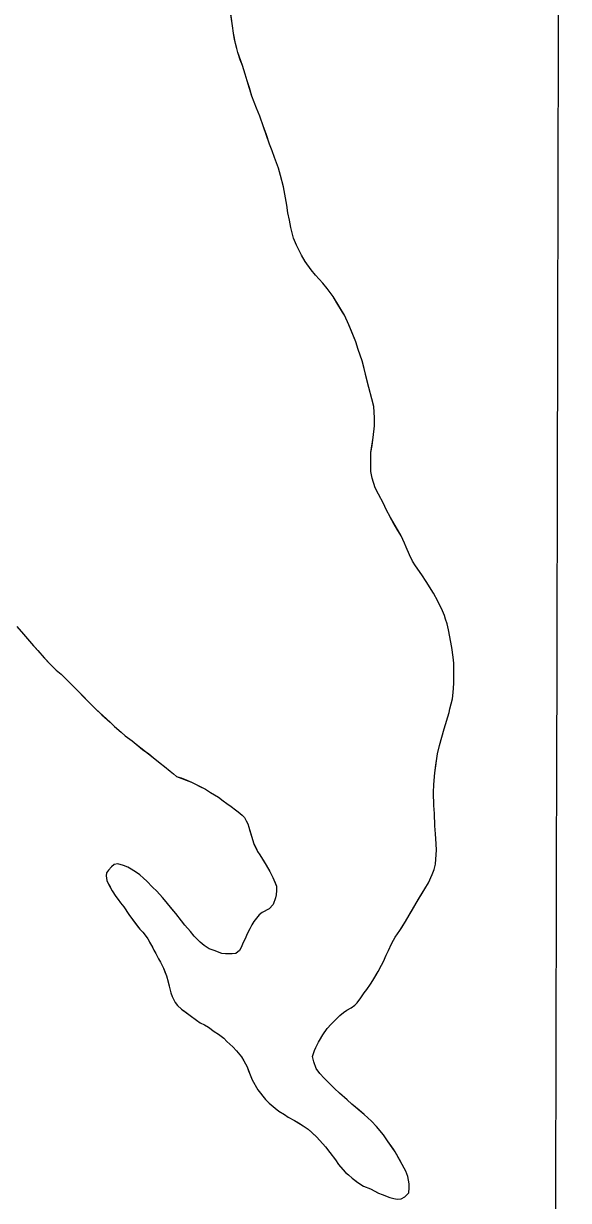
# Model space of a CAD drawing. Extents: x 3172231 to 3210228, y 940198 to 965780.
# Drawn here: x 3196889 to 3197398, y 958792 to 959893 of the extents above; entities that cross this region are included whole.
import ezdxf

# ---------------------------------------------------------------- set-up
doc = ezdxf.new("R2010")
doc.units = 0
for name, color, linetype in [('V-GRID-MAJR', 7, 'Continuous'), ('V-SITE-VEGE', 7, 'Continuous'), ('V-TOPO-SHOR', 7, 'Continuous')]:
    doc.layers.add(name, color=color, linetype=linetype)

msp = doc.modelspace()

# ---------------------------------------------------------------- linework, layer by layer
at = {"layer": 'V-GRID-MAJR'}
msp.add_spline([(3197355.974, 945678.243), (3197370.077, 951738.379), (3197384.187, 957801.599), (3197398.298, 963864.87), (3197398.305, 963867.904)], degree=3, dxfattribs=at)
at = {"layer": 'V-SITE-VEGE'}
for p, q in [((3197084.227, 959891.32), (3197081.152, 959911.886)), ((3197085.169, 959884.384), (3197084.227, 959891.32)), ((3197086.836, 959874.717), (3197085.169, 959884.384)), ((3197088.288, 959870.005), (3197086.836, 959874.717)), ((3197089.005, 959866.287), (3197088.288, 959870.005)), ((3197093.375, 959854.129), (3197089.005, 959866.287)), ((3197096.043, 959846.188), (3197093.375, 959854.129)), ((3197097.731, 959839.991), (3197096.043, 959846.188)), ((3197102.337, 959825.602), (3197097.731, 959839.991)), ((3197106.464, 959814.186), (3197102.337, 959825.602)), ((3197109.632, 959806.742), (3197106.464, 959814.186)), ((3197113.028, 959796.813), (3197109.632, 959806.742)), ((3197118.856, 959780.685), (3197113.028, 959796.813)), ((3197121.287, 959774.48), (3197118.856, 959780.685)), ((3197123.47, 959768.029), (3197121.287, 959774.48)), ((3197127.116, 959758.104), (3197123.47, 959768.029)), ((3197129.047, 959751.159), (3197127.116, 959758.104)), ((3197131.697, 959740.743), (3197129.047, 959751.159)), ((3197133.137, 959733.802), (3197131.697, 959740.743)), ((3197135.046, 959723.642), (3197133.137, 959733.802)), ((3197135.986, 959716.458), (3197135.046, 959723.642)), ((3197137.421, 959709.515), (3197135.986, 959716.458)), ((3197138.611, 959702.579), (3197137.421, 959709.515)), ((3197141.265, 959692.658), (3197138.611, 959702.579)), ((3197143.94, 959685.957), (3197141.265, 959692.658)), ((3197148.581, 959676.766), (3197143.94, 959685.957)), ((3197152.005, 959670.802), (3197148.581, 959676.766)), ((3197157.643, 959662.841), (3197152.005, 959670.802)), ((3197161.815, 959657.863), (3197157.643, 959662.841)), ((3197168.448, 959650.637), (3197161.815, 959657.863)), ((3197172.622, 959645.658), (3197168.448, 959650.637)), ((3197178.262, 959637.946), (3197172.622, 959645.658)), ((3197188.785, 959620.546), (3197178.262, 959637.946)), ((3197192.93, 959611.606), (3197188.785, 959620.546)), ((3197199.504, 959595.72), (3197192.93, 959611.606)), ((3197201.681, 959588.525), (3197199.504, 959595.72)), ((3197205.321, 959577.857), (3197201.681, 959588.525)), ((3197207.252, 959570.667), (3197205.321, 959577.857)), ((3197211.581, 959552.814), (3197207.252, 959570.667)), ((3197214.481, 959542.398), (3197211.581, 959552.814)), ((3197216.163, 959535.208), (3197214.481, 959542.398)), ((3197216.832, 959524.56), (3197216.163, 959535.208)), ((3197216.783, 959517.134), (3197216.832, 959524.56)), ((3197215.712, 959506.003), (3197216.783, 959517.134)), ((3197213.636, 959491.909), (3197215.712, 959506.003)), ((3197213.337, 959484.485), (3197213.636, 959491.909)), ((3197213.515, 959474.335), (3197213.337, 959484.485)), ((3197214.709, 959468.14), (3197213.515, 959474.335)), ((3197217.615, 959458.961), (3197214.709, 959468.14)), ((3197220.543, 959452.999), (3197217.615, 959458.961)), ((3197225.186, 959444.303), (3197220.543, 959452.999)), ((3197227.869, 959438.591), (3197225.186, 959444.303)), ((3197231.779, 959431.141), (3197227.869, 959438.591)), ((3197241.808, 959413.991), (3197231.779, 959431.141)), ((3197244.978, 959407.286), (3197241.808, 959413.991)), ((3197246.436, 959403.315), (3197244.978, 959407.286)), ((3197249.605, 959396.116), (3197246.436, 959403.315)), ((3197252.535, 959390.402), (3197249.605, 959396.116)), ((3197255.226, 959385.927), (3197252.535, 959390.402)), ((3197261.108, 959377.471), (3197255.226, 959385.927)), ((3197265.274, 959371.253), (3197261.108, 959377.471)), ((3197272.131, 959360.315), (3197265.274, 959371.253)), ((3197276.034, 959352.862), (3197272.131, 959360.315)), ((3197280.431, 959343.921), (3197276.034, 959352.862)), ((3197282.381, 959339.45), (3197280.431, 959343.921)), ((3197283.345, 959335.98), (3197282.381, 959339.45)), ((3197284.801, 959331.762), (3197283.345, 959335.98)), ((3196882.556, 959329.105), (3196888.698, 959322.134)), ((3197286, 959326.064), (3197284.801, 959331.762)), ((3197289.104, 959309.703), (3197286, 959326.064)), ((3196888.698, 959322.134), (3196892.378, 959317.651)), ((3196892.378, 959317.651), (3196901.955, 959306.694)), ((3196901.955, 959306.694), (3196912.518, 959294.988)), ((3197290.526, 959300.534), (3197289.104, 959309.703)), ((3196912.518, 959294.988), (3196919.154, 959288.258)), ((3197290.982, 959294.838), (3197290.526, 959300.534)), ((3197291.191, 959289.39), (3197290.982, 959294.838)), ((3196919.154, 959288.258), (3196923.831, 959284.512)), ((3196923.831, 959284.512), (3196929.24, 959279.277)), ((3197291.097, 959275.777), (3197291.191, 959289.39)), ((3196929.24, 959279.277), (3196956.032, 959252.111)), ((3197290.544, 959267.366), (3197291.097, 959275.777)), ((3197287.22, 959252.291), (3197289.76, 959261.431)), ((3197289.76, 959261.431), (3197290.544, 959267.366)), ((3196956.032, 959252.111), (3196969.559, 959239.64)), ((3197282.141, 959233.513), (3197286.702, 959248.826)), ((3197286.702, 959248.826), (3197287.22, 959252.291)), ((3196969.559, 959239.64), (3196973.741, 959235.653)), ((3196973.741, 959235.653), (3196979.891, 959230.41)), ((3196979.891, 959230.41), (3196983.827, 959226.918)), ((3196983.827, 959226.918), (3196990.232, 959222.171)), ((3197277.574, 959217.702), (3197282.141, 959233.513)), ((3196990.232, 959222.171), (3196993.922, 959218.929)), ((3196993.922, 959218.929), (3197009.925, 959206.688)), ((3197275.79, 959210.043), (3197277.574, 959217.702)), ((3197009.925, 959206.688), (3197016.323, 959201.445)), ((3197273.191, 959192.239), (3197275.79, 959210.043)), ((3197016.323, 959201.445), (3197020.509, 959198.199)), ((3197020.509, 959198.199), (3197025.924, 959193.706)), ((3197025.924, 959193.706), (3197028.879, 959191.457)), ((3197272.372, 959181.352), (3197273.191, 959192.239)), ((3197028.879, 959191.457), (3197031.833, 959188.963)), ((3197031.833, 959188.963), (3197045.904, 959183.667)), ((3197045.904, 959183.667), (3197049.603, 959181.662)), ((3197049.603, 959181.662), (3197058.977, 959176.894)), ((3197272.073, 959173.93), (3197272.372, 959181.352)), ((3197058.977, 959176.894), (3197063.658, 959173.889)), ((3197063.658, 959173.889), (3197071.054, 959169.384)), ((3197272.485, 959161.798), (3197272.073, 959173.93)), ((3197071.054, 959169.384), (3197075.238, 959166.136)), ((3197075.238, 959166.136), (3197078.687, 959163.637)), ((3197078.687, 959163.637), (3197082.875, 959160.885)), ((3197082.875, 959160.885), (3197086.813, 959157.641)), ((3197272.927, 959154.122), (3197272.485, 959161.798)), ((3197086.813, 959157.641), (3197089.277, 959155.89)), ((3197089.277, 959155.89), (3197093.213, 959152.645)), ((3197093.213, 959152.645), (3197095.425, 959150.403)), ((3197095.425, 959150.403), (3197096.889, 959147.421)), ((3197096.889, 959147.421), (3197098.601, 959144.439)), ((3197273.343, 959142.733), (3197272.927, 959154.122)), ((3197098.601, 959144.439), (3197099.324, 959141.463)), ((3197099.324, 959141.463), (3197101.741, 959133.032)), ((3197274.033, 959135.299), (3197273.343, 959142.733)), ((3197101.741, 959133.032), (3197104.166, 959125.837)), ((3197104.166, 959125.837), (3197107.582, 959118.634)), ((3197274.711, 959125.892), (3197274.033, 959135.299)), ((3197274.918, 959119.949), (3197274.711, 959125.892)), ((3197107.582, 959118.634), (3197109.788, 959115.403)), ((3197109.788, 959115.403), (3197115.659, 959105.955)), ((3197274.367, 959111.538), (3197274.918, 959119.949)), ((3196971.095, 959104.235), (3196968.105, 959101.286)), ((3196973.585, 959106.445), (3196971.095, 959104.235)), ((3196976.809, 959107.166), (3196973.585, 959106.445)), ((3196982.244, 959105.394), (3196976.809, 959107.166)), ((3196986.193, 959103.883), (3196982.244, 959105.394)), ((3196989.398, 959102.127), (3196986.193, 959103.883)), ((3197115.659, 959105.955), (3197119.086, 959099.991)), ((3197272.565, 959101.896), (3197273.837, 959106.838)), ((3197273.837, 959106.838), (3197274.367, 959111.538)), ((3196966.356, 959098.822), (3196965.84, 959095.854)), ((3196965.84, 959095.854), (3196966.553, 959091.644)), ((3196968.105, 959101.286), (3196966.356, 959098.822)), ((3196994.328, 959099.123), (3196989.398, 959102.127)), ((3196997.531, 959096.872), (3196994.328, 959099.123)), ((3197000.725, 959093.632), (3196997.531, 959096.872)), ((3197003.924, 959090.888), (3197000.725, 959093.632)), ((3197119.086, 959099.991), (3197121.768, 959094.28)), ((3197121.768, 959094.28), (3197125.18, 959086.333)), ((3197267.279, 959089.309), (3197270.799, 959097.206)), ((3197270.799, 959097.206), (3197272.565, 959101.896)), ((3196966.553, 959091.644), (3196968.263, 959088.164)), ((3196968.263, 959088.164), (3196971.683, 959081.707)), ((3196971.683, 959081.707), (3196974.863, 959076.487)), ((3197009.331, 959085.406), (3197003.924, 959090.888)), ((3197013.265, 959081.666), (3197009.331, 959085.406)), ((3197018.67, 959075.69), (3197013.265, 959081.666)), ((3197125.15, 959082.127), (3197124.873, 959078.168)), ((3197125.18, 959086.333), (3197125.15, 959082.127)), ((3197255.761, 959070.33), (3197264.022, 959083.638)), ((3197264.022, 959083.638), (3197267.279, 959089.309)), ((3196974.863, 959076.487), (3196977.073, 959073.748)), ((3196977.073, 959073.748), (3196979.279, 959070.515)), ((3196979.279, 959070.515), (3196982.47, 959066.779)), ((3197031.189, 959060.502), (3197018.67, 959075.69)), ((3197124.359, 959075.202), (3197122.09, 959069.03)), ((3197124.873, 959078.168), (3197124.359, 959075.202)), ((3197245.988, 959053.072), (3197255.761, 959070.33)), ((3196982.47, 959066.779), (3196987.125, 959059.818)), ((3196987.125, 959059.818), (3196997.424, 959045.883)), ((3197036.34, 959053.782), (3197031.189, 959060.502)), ((3197109.153, 959059.468), (3197104.158, 959053.066)), ((3197111.891, 959061.671), (3197109.153, 959059.468)), ((3197118.348, 959065.096), (3197111.891, 959061.671)), ((3197122.09, 959069.03), (3197118.348, 959065.096)), ((3197039.531, 959049.799), (3197036.34, 959053.782)), ((3197044.934, 959043.823), (3197039.531, 959049.799)), ((3197102.155, 959049.86), (3197100.398, 959046.408)), ((3197104.158, 959053.066), (3197102.155, 959049.86)), ((3197240.733, 959044.691), (3197245.988, 959053.072)), ((3196997.424, 959045.883), (3197000.127, 959043.141)), ((3197000.127, 959043.141), (3197002.335, 959040.405)), ((3197002.335, 959040.405), (3197004.789, 959036.923)), ((3197048.368, 959039.342), (3197044.934, 959043.823)), ((3197053.777, 959033.859), (3197048.368, 959039.342)), ((3197096.129, 959037.525), (3197093.869, 959032.84)), ((3197097.389, 959040.982), (3197096.129, 959037.525)), ((3197100.398, 959046.408), (3197097.389, 959040.982)), ((3197234.728, 959035.576), (3197236.233, 959038.535)), ((3197236.233, 959038.535), (3197240.733, 959044.691)), ((3197004.789, 959036.923), (3197009.19, 959029.219)), ((3197009.19, 959029.219), (3197010.654, 959026.239)), ((3197057.467, 959030.615), (3197053.777, 959033.859)), ((3197062.149, 959027.613), (3197057.467, 959030.615)), ((3197066.839, 959025.848), (3197062.149, 959027.613)), ((3197092.607, 959029.383), (3197090.602, 959025.932)), ((3197093.869, 959032.84), (3197092.607, 959029.383)), ((3197229.958, 959025.954), (3197232.727, 959032.371)), ((3197232.727, 959032.371), (3197234.728, 959035.576)), ((3197010.654, 959026.239), (3197012.366, 959023.257)), ((3197012.366, 959023.257), (3197014.805, 959018.289)), ((3197014.805, 959018.289), (3197016.765, 959015.057)), ((3197074.003, 959023.322), (3197066.839, 959025.848)), ((3197077.462, 959022.804), (3197074.003, 959023.322)), ((3197083.649, 959022.761), (3197077.462, 959022.804)), ((3197087.118, 959023.232), (3197083.649, 959022.761)), ((3197090.602, 959025.932), (3197087.118, 959023.232)), ((3197223.427, 959012.138), (3197225.432, 959015.837)), ((3197225.432, 959015.837), (3197227.701, 959021.762)), ((3197227.701, 959021.762), (3197229.958, 959025.954)), ((3197016.765, 959015.057), (3197019.448, 959009.345)), ((3197019.448, 959009.345), (3197022.371, 959002.394)), ((3197215.407, 958997.837), (3197220.416, 959006.22)), ((3197220.416, 959006.22), (3197223.427, 959012.138)), ((3197022.371, 959002.394), (3197024.777, 958992.723)), ((3197209.656, 958989.463), (3197213.156, 958994.388)), ((3197213.156, 958994.388), (3197215.407, 958997.837)), ((3197024.777, 958992.723), (3197026.469, 958986.524)), ((3197026.469, 958986.524), (3197027.679, 958982.803)), ((3197027.679, 958982.803), (3197030.614, 958977.337)), ((3197204.155, 958981.578), (3197207.16, 958986.262)), ((3197207.16, 958986.262), (3197209.656, 958989.463)), ((3197030.614, 958977.337), (3197032.822, 958974.599)), ((3197032.822, 958974.599), (3197036.508, 958971.107)), ((3197190.956, 958970.285), (3197195.181, 958972.235)), ((3197195.181, 958972.235), (3197198.415, 958974.689)), ((3197198.415, 958974.689), (3197200.657, 958976.9)), ((3197200.657, 958976.9), (3197204.155, 958981.578)), ((3197036.508, 958971.107), (3197044.391, 958965.112)), ((3197044.391, 958965.112), (3197050.547, 958960.863)), ((3197050.547, 958960.863), (3197053.748, 958958.364)), ((3197176.264, 958957.021), (3197184.488, 958965.131)), ((3197184.488, 958965.131), (3197187.972, 958968.078)), ((3197187.972, 958968.078), (3197190.956, 958970.285)), ((3197053.748, 958958.364), (3197057.942, 958956.355)), ((3197057.942, 958956.355), (3197061.639, 958954.102)), ((3197061.639, 958954.102), (3197067.056, 958950.104)), ((3197067.056, 958950.104), (3197071.001, 958947.602)), ((3197168.52, 958946.926), (3197172.77, 958952.836)), ((3197172.77, 958952.836), (3197176.264, 958957.021)), ((3197071.001, 958947.602), (3197075.924, 958943.854)), ((3197075.924, 958943.854), (3197078.873, 958940.864)), ((3197078.873, 958940.864), (3197084.286, 958935.877)), ((3197162.003, 958935.336), (3197164.512, 958940.27)), ((3197164.512, 958940.27), (3197168.52, 958946.926)), ((3197084.286, 958935.877), (3197087.725, 958932.139)), ((3197087.725, 958932.139), (3197092.388, 958926.413)), ((3197158.974, 958926.694), (3197160.746, 958932.375)), ((3197160.746, 958932.375), (3197162.003, 958935.336)), ((3197092.388, 958926.413), (3197094.837, 958922.684)), ((3197094.837, 958922.684), (3197097.77, 958916.97)), ((3197097.77, 958916.97), (3197100.686, 958909.523)), ((3197160.177, 958921.736), (3197158.974, 958926.694)), ((3197162.362, 958915.532), (3197160.177, 958921.736)), ((3197100.686, 958909.523), (3197102.636, 958905.057)), ((3197165.794, 958910.805), (3197162.362, 958915.532)), ((3197169.726, 958906.57), (3197165.794, 958910.805)), ((3197173.165, 958903.08), (3197169.726, 958906.57)), ((3197102.636, 958905.057), (3197107.768, 958895.613)), ((3197107.768, 958895.613), (3197114.883, 958886.653)), ((3197179.559, 958896.848), (3197173.165, 958903.08)), ((3197184.232, 958892.609), (3197179.559, 958896.848)), ((3197114.883, 958886.653), (3197118.326, 958883.164)), ((3197118.326, 958883.164), (3197123.984, 958878.422)), ((3197191.368, 958886.371), (3197184.232, 958892.609)), ((3197195.793, 958882.131), (3197191.368, 958886.371)), ((3197123.984, 958878.422), (3197127.431, 958875.676)), ((3197127.431, 958875.676), (3197132.854, 958872.42)), ((3197132.854, 958872.42), (3197136.303, 958869.921)), ((3197207.115, 958872.647), (3197195.793, 958882.131)), ((3197213.998, 958866.163), (3197207.115, 958872.647)), ((3197136.303, 958869.921), (3197142.222, 958866.911)), ((3197142.222, 958866.911), (3197150.356, 958861.903)), ((3197150.356, 958861.903), (3197154.79, 958858.903)), ((3197218.667, 958861.182), (3197213.998, 958866.163)), ((3197225.297, 958853.461), (3197218.667, 958861.182)), ((3197154.79, 958858.903), (3197162.907, 958851.42)), ((3197162.907, 958851.42), (3197171.011, 958842.206)), ((3197229.221, 958847.989), (3197225.297, 958853.461)), ((3197171.011, 958842.206), (3197175.18, 958836.977)), ((3197236.325, 958837.544), (3197229.221, 958847.989)), ((3197175.18, 958836.977), (3197180.333, 958830.012)), ((3197180.333, 958830.012), (3197183.274, 958825.783)), ((3197246.1, 958819.407), (3197236.325, 958837.544)), ((3197183.274, 958825.783), (3197189.905, 958818.312)), ((3197189.905, 958818.312), (3197192.613, 958816.065)), ((3197248.046, 958814.443), (3197246.1, 958819.407)), ((3197192.613, 958816.065), (3197196.056, 958812.825)), ((3197196.056, 958812.825), (3197201.472, 958808.823)), ((3197201.472, 958808.823), (3197206.648, 958805.575)), ((3197249.484, 958807.502), (3197248.046, 958814.443)), ((3197249.457, 958803.789), (3197249.484, 958807.502)), ((3197206.648, 958805.575), (3197213.064, 958802.804)), ((3197213.064, 958802.804), (3197220.711, 958799.04)), ((3197220.711, 958799.04), (3197224.168, 958797.776)), ((3197224.168, 958797.776), (3197231.326, 958794.757)), ((3197241.714, 958793.449), (3197245.191, 958795.407)), ((3197245.191, 958795.407), (3197248.931, 958799.091)), ((3197248.931, 958799.091), (3197249.457, 958803.789)), ((3197231.326, 958794.757), (3197235.031, 958793.989)), ((3197235.031, 958793.989), (3197237.999, 958793.226)), ((3197237.999, 958793.226), (3197241.714, 958793.449))]:
    msp.add_line(p, q, dxfattribs=at)
at = {"layer": 'V-TOPO-SHOR'}
for points in [[(3197290.526, 959300.534), (3197289.104, 959309.703), (3197287.912, 959316.146), (3197286, 959326.062), (3197284.801, 959331.762), (3197283.345, 959335.98), (3197282.381, 959339.452), (3197280.431, 959343.921), (3197276.036, 959352.862), (3197272.128, 959360.315), (3197265.274, 959371.253), (3197261.108, 959377.471), (3197255.226, 959385.927), (3197252.535, 959390.402), (3197249.605, 959396.116), (3197246.436, 959403.315), (3197244.978, 959407.286), (3197241.808, 959413.991), (3197238.871, 959418.961), (3197234.468, 959426.418), (3197231.779, 959431.141), (3197227.869, 959438.591), (3197225.186, 959444.303), (3197220.543, 959452.999), (3197217.615, 959458.961), (3197214.709, 959468.14), (3197213.515, 959474.335), (3197213.337, 959484.485), (3197213.636, 959491.909), (3197214.672, 959498.585), (3197215.712, 959506.003), (3197216.781, 959517.134), (3197216.832, 959524.56), (3197216.163, 959535.208), (3197214.481, 959542.398), (3197211.581, 959552.814), (3197209.9, 959560.005), (3197207.252, 959570.667), (3197205.321, 959577.857), (3197201.681, 959588.525), (3197199.504, 959595.72), (3197195.365, 959605.649), (3197192.93, 959611.606), (3197188.785, 959620.546), (3197187.071, 959623.28), (3197181.689, 959632.23), (3197178.262, 959637.946), (3197172.622, 959645.658), (3197168.448, 959650.637), (3197161.815, 959657.863), (3197157.643, 959662.841), (3197152.005, 959670.802), (3197148.581, 959676.766), (3197143.94, 959685.957), (3197141.265, 959692.658), (3197138.611, 959702.577), (3197137.421, 959709.515), (3197135.986, 959716.458), (3197135.044, 959723.642), (3197133.135, 959733.802), (3197131.697, 959740.743), (3197129.047, 959751.159), (3197127.116, 959758.104), (3197123.47, 959768.029), (3197121.287, 959774.48), (3197118.856, 959780.685), (3197115.456, 959790.114), (3197113.028, 959796.813), (3197109.632, 959806.74), (3197106.464, 959814.186), (3197102.337, 959825.602), (3197099.914, 959833.29), (3197097.731, 959839.989), (3197096.043, 959846.188), (3197093.375, 959854.129), (3197091.433, 959859.588), (3197089.005, 959866.287), (3197088.288, 959870.005), (3197086.836, 959874.717), (3197086.121, 959878.684), (3197085.169, 959884.384), (3197084.227, 959891.32), (3197082.332, 959903.711)], [(3196888.696, 959322.134), (3196892.378, 959317.653), (3196898.026, 959311.177), (3196901.955, 959306.694), (3196908.096, 959299.968), (3196912.518, 959294.988), (3196919.154, 959288.258), (3196923.831, 959284.512), (3196929.24, 959279.277), (3196935.878, 959272.548), (3196939.318, 959269.06), (3196944.727, 959263.575), (3196948.905, 959259.338), (3196956.032, 959252.111), (3196961.934, 959246.624), (3196969.559, 959239.64), (3196973.741, 959235.653), (3196979.891, 959230.41), (3196983.827, 959226.918), (3196990.232, 959222.171), (3196993.922, 959218.929), (3197000.076, 959214.182), (3197005.741, 959209.934), (3197009.925, 959206.688), (3197016.323, 959201.445), (3197020.509, 959198.199), (3197025.924, 959193.706), (3197028.879, 959191.457), (3197031.833, 959188.963), (3197036.029, 959187.447), (3197039.238, 959186.188), (3197045.904, 959183.667), (3197049.603, 959181.662), (3197053.056, 959179.904), (3197058.977, 959176.894), (3197063.658, 959173.889), (3197071.054, 959169.384), (3197075.238, 959166.136), (3197078.687, 959163.637), (3197082.875, 959160.885), (3197086.813, 959157.641), (3197089.277, 959155.89), (3197093.213, 959152.645), (3197095.425, 959150.403), (3197096.889, 959147.421), (3197098.601, 959144.439), (3197099.324, 959141.463), (3197100.289, 959137.992), (3197101.741, 959133.032), (3197103.197, 959128.815), (3197104.166, 959125.837), (3197106.118, 959121.614), (3197107.582, 959118.634), (3197109.788, 959115.403), (3197112.724, 959110.678), (3197115.661, 959105.955), (3197119.086, 959099.991), (3197121.768, 959094.28), (3197123.964, 959089.313), (3197125.18, 959086.335), (3197125.15, 959082.127), (3197124.875, 959078.168), (3197124.359, 959075.202), (3197122.09, 959069.03), (3197118.348, 959065.096), (3197111.891, 959061.673), (3197109.153, 959059.466), (3197104.158, 959053.066), (3197102.155, 959049.86), (3197100.398, 959046.408), (3197097.389, 959040.982), (3197096.127, 959037.525), (3197093.869, 959032.84), (3197092.607, 959029.383), (3197090.602, 959025.932), (3197087.118, 959023.232), (3197083.649, 959022.761), (3197077.462, 959022.804)], [(3197201.472, 958808.825), (3197206.648, 958805.573), (3197213.064, 958802.804), (3197217.752, 958800.543), (3197220.711, 958799.04), (3197224.168, 958797.776), (3197227.13, 958796.519), (3197231.326, 958794.757), (3197235.033, 958793.989), (3197237.999, 958793.226), (3197241.714, 958793.449), (3197245.191, 958795.405), (3197248.931, 958799.091), (3197249.457, 958803.789), (3197249.484, 958807.502), (3197248.046, 958814.443), (3197246.1, 958819.407), (3197242.68, 958825.867), (3197240.237, 958830.339), (3197236.325, 958837.544), (3197234.609, 958840.031), (3197229.221, 958847.989), (3197225.297, 958853.461), (3197218.667, 958861.182), (3197213.998, 958866.163), (3197207.115, 958872.647), (3197202.437, 958876.641), (3197195.793, 958882.131), (3197191.368, 958886.371), (3197184.232, 958892.609), (3197179.559, 958896.848), (3197173.165, 958903.08), (3197169.724, 958906.57), (3197165.794, 958910.805), (3197162.362, 958915.532), (3197160.177, 958921.736), (3197158.974, 958926.694), (3197160.746, 958932.375), (3197162.003, 958935.336), (3197164.512, 958940.27), (3197166.265, 958943.227), (3197168.52, 958946.926), (3197172.77, 958952.836), (3197176.264, 958957.021), (3197181.996, 958962.673), (3197184.488, 958965.131), (3197187.972, 958968.078), (3197190.958, 958970.285), (3197195.181, 958972.235), (3197198.415, 958974.689), (3197200.657, 958976.9), (3197204.155, 958981.578), (3197207.16, 958986.262), (3197209.656, 958989.463), (3197213.156, 958994.388), (3197215.407, 958997.837), (3197218.164, 959002.523), (3197220.416, 959006.22), (3197223.427, 959012.138), (3197225.432, 959015.837), (3197227.701, 959021.762), (3197229.958, 959025.954), (3197232.727, 959032.371), (3197234.728, 959035.576), (3197236.233, 959038.535), (3197240.733, 959044.691), (3197242.484, 959047.403), (3197245.988, 959053.072), (3197249.748, 959059.728), (3197252.003, 959063.672), (3197255.761, 959070.33), (3197259.015, 959075.506), (3197264.022, 959083.638), (3197267.279, 959089.309), (3197270.799, 959097.206), (3197272.565, 959101.896), (3197273.837, 959106.838), (3197274.365, 959111.538), (3197274.918, 959119.949), (3197274.711, 959125.892), (3197274.033, 959135.301), (3197273.343, 959142.733), (3197272.927, 959154.122), (3197272.485, 959161.798), (3197272.073, 959173.93), (3197272.372, 959181.352), (3197273.191, 959192.239), (3197274.232, 959199.41), (3197275.79, 959210.043), (3197277.574, 959217.702), (3197279.858, 959225.608), (3197282.141, 959233.513), (3197286.702, 959248.828), (3197287.22, 959252.291), (3197289.76, 959261.431), (3197290.544, 959267.366), (3197291.097, 959275.777), (3197291.136, 959281.223), (3197291.191, 959289.39), (3197290.982, 959294.838), (3197290.526, 959300.534)], [(3197077.462, 959022.804), (3197074.001, 959023.322), (3197066.839, 959025.848), (3197062.149, 959027.613), (3197057.467, 959030.615), (3197053.777, 959033.859), (3197048.368, 959039.342), (3197044.934, 959043.823), (3197039.531, 959049.799), (3197036.34, 959053.782), (3197031.189, 959060.502), (3197027.507, 959064.983), (3197022.107, 959071.455), (3197018.67, 959075.688), (3197013.265, 959081.666), (3197009.331, 959085.406), (3197003.924, 959090.888), (3197000.725, 959093.632), (3196997.531, 959096.872), (3196994.328, 959099.123), (3196989.398, 959102.127), (3196986.193, 959103.883), (3196982.242, 959105.394), (3196976.809, 959107.166), (3196973.585, 959106.445), (3196971.095, 959104.235), (3196968.105, 959101.286), (3196966.356, 959098.822), (3196965.84, 959095.854), (3196966.553, 959091.642), (3196968.263, 959088.164), (3196969.729, 959085.432), (3196971.683, 959081.707), (3196974.863, 959076.487), (3196977.073, 959073.748), (3196979.279, 959070.515), (3196982.47, 959066.779), (3196987.125, 959059.818), (3196990.557, 959055.089), (3196994.971, 959049.119), (3196997.424, 959045.883), (3197000.127, 959043.141), (3197002.335, 959040.405), (3197004.789, 959036.921), (3197006.501, 959033.939), (3197009.19, 959029.219), (3197010.654, 959026.239), (3197012.366, 959023.257), (3197014.808, 959018.289), (3197016.765, 959015.057), (3197019.448, 959009.345), (3197020.909, 959005.869), (3197022.371, 959002.394), (3197023.815, 958996.69), (3197024.777, 958992.723), (3197026.469, 958986.524), (3197027.679, 958982.803), (3197030.612, 958977.337), (3197032.822, 958974.599), (3197036.508, 958971.109), (3197039.463, 958968.86), (3197044.389, 958965.112), (3197050.547, 958960.863), (3197053.748, 958958.364), (3197057.942, 958956.355), (3197061.639, 958954.102), (3197067.056, 958950.104), (3197071.001, 958947.602), (3197075.924, 958943.854), (3197078.873, 958940.864), (3197084.286, 958935.877), (3197087.725, 958932.139), (3197092.388, 958926.413), (3197094.837, 958922.684), (3197097.768, 958916.97), (3197099.226, 958913.247), (3197100.686, 958909.523), (3197102.636, 958905.055), (3197107.768, 958895.613), (3197114.883, 958886.653), (3197118.326, 958883.164), (3197123.984, 958878.422), (3197127.431, 958875.676), (3197132.854, 958872.42), (3197136.303, 958869.921), (3197142.222, 958866.911), (3197145.92, 958864.656), (3197150.356, 958861.903), (3197154.79, 958858.903), (3197157.987, 958855.909), (3197162.907, 958851.42), (3197171.011, 958842.206), (3197175.182, 958836.977), (3197180.333, 958830.012), (3197183.274, 958825.783), (3197187.45, 958821.052), (3197189.905, 958818.312), (3197192.613, 958816.065), (3197196.056, 958812.825), (3197198.517, 958811.074), (3197201.472, 958808.825)]]:
    msp.add_lwpolyline(points, dxfattribs=at)

doc.saveas('drawing.dxf')
